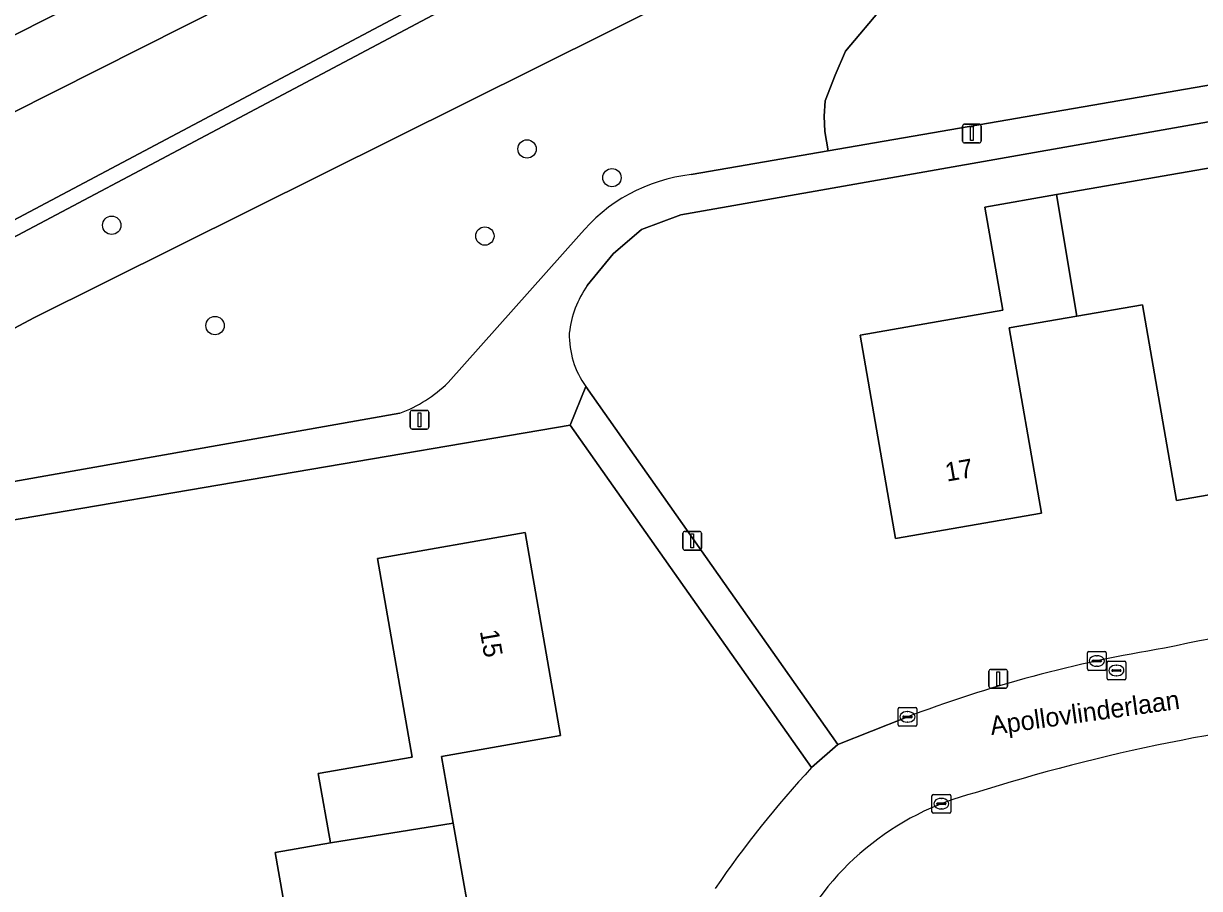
# Model space of a CAD drawing. Extents: x 162879 to 165540, y 384011 to 385181.
# Drawn here: x 164055.7 to 164118.3, y 384837.1 to 384883.2 of the extents above; entities that cross this region are included whole.
import ezdxf

# ---------------------------------------------------------------- set-up
doc = ezdxf.new("R2010")
doc.units = 0
for name, color, linetype in [('IMGEO_Berm_groen', 7, 'Continuous'), ('IMGEO_Boom', 7, 'Continuous'), ('IMGEO_Erf', 7, 'Continuous'), ('IMGEO_Groenvoorziening', 7, 'Continuous'), ('IMGEO_Kolk', 7, 'Continuous'), ('IMGEO_Lichtmast', 7, 'Continuous'), ('IMGEO_Loofbos', 7, 'Continuous'), ('IMGEO_Muur', 7, 'Continuous'), ('IMGEO_Openbare_ruimte_label', 7, 'Continuous'), ('IMGEO_Pand', 7, 'Continuous'), ('IMGEO_Pand_nummerreeks', 7, 'Continuous'), ('IMGEO_Rijbaan_lokaal_open', 7, 'Continuous'), ('IMGEO_Rijbaan_regionaal_gesloten', 7, 'Continuous'), ('IMGEO_Rioolput', 7, 'Continuous'), ('IMGEO_Voetpad_open', 7, 'Continuous')]:
    doc.layers.add(name, color=color, linetype=linetype)

msp = doc.modelspace()

# ---------------------------------------------------------------- linework, layer by layer
at = {"layer": 'IMGEO_Berm_groen'}
for points in [[(163992.862, 384838.663), (164002.673, 384844.106), (164003.031, 384843.382), (164029.317, 384857.211), (164028.566, 384858.623), (164090.38, 384891.428), (164094.002, 384893.195), (164094.686, 384891.713), (164097.59, 384893.077), (164096.894, 384894.556), (164200.456, 384942.424)], [(164175.004, 384936.259), (164153.885, 384926.74), (164144.651, 384922.332), (164120.666, 384911.245), (164099.056, 384900.61), (164050.321, 384876.053), (164000, 384849.214), (163989.862, 384843.563), (163852.299, 384766.881)]]:
    msp.add_lwpolyline(points, dxfattribs=at)
at = {"layer": 'IMGEO_Boom'}
for centre in [(164082.501, 384876.507), (164087.028, 384874.977), (164060.362, 384872.44), (164080.251, 384871.865), (164065.869, 384867.091)]:
    msp.add_circle(centre, 0.489, dxfattribs=at)
at = {"layer": 'IMGEO_Erf'}
for points in [[(164146.679, 384881.29), (164130.028, 384878.398), (164129.715, 384879.866), (164090.69, 384872.995), (164088.607, 384872.208), (164087.098, 384870.925), (164085.713, 384869.224)], [(164085.628, 384863.844), (164099.07, 384844.744), (164102.654, 384846.178)], [(164097.671, 384843.522), (164084.805, 384861.777), (164053.905, 384856.524), (164027.172, 384842.065), (164026.414, 384841.909), (164018.477, 384837.603), (164000, 384827.578), (163995.706, 384825.248), (163982.11, 384817.71), (163975.276, 384813.355)]]:
    msp.add_lwpolyline(points, dxfattribs=at)
for points in [[(164120.902, 384864.537), (164121.934, 384858.605), (164117.128, 384857.768), (164116.096, 384863.701), (164115.313, 384868.201), (164111.8, 384867.59), (164108.199, 384866.963), (164109.918, 384857.086), (164102.149, 384855.734), (164100.261, 384866.585), (164107.864, 384867.907), (164106.905, 384873.413), (164110.729, 384874.078), (164122.092, 384876.055), (164122.626, 384872.986), (164125.589, 384873.502), (164126.965, 384865.592)], [(164074.522, 384854.678), (164082.392, 384856.055), (164084.286, 384845.225), (164077.943, 384844.116), (164078.564, 384840.565), (164079.816, 384833.412), (164074.843, 384832.542), (164075.587, 384828.291), (164075.129, 384828.211), (164076.68, 384819.337), (164072.228, 384818.558), (164071.403, 384823.277), (164072.112, 384823.401), (164071.386, 384827.557), (164064.753, 384826.397), (164063.379, 384834.25), (164069.708, 384835.357), (164069.073, 384838.986), (164072.016, 384839.501), (164071.368, 384843.204), (164076.377, 384844.08)]]:
    msp.add_lwpolyline(points, close=True, dxfattribs=at)
for centre, radius, start, end in [((164090.074, 384866.126), 5.35, 144.61085, 173.99034), ((164089.488, 384866.586), 4.735, 178.79412, 215.39434), ((164133.827, 384771.561), 80.221, 87.95473, 102.49188), ((164127.567, 384780.875), 69.894, 99.13128, 110.88167), ((164136.206, 384748.139), 98.65, 95.1945, 107.59308), ((164138.89, 384805.366), 56.168, 137.20931, 145.62949), ((164110.021, 384827.815), 14.812, 104.19238, 155.25098)]:
    msp.add_arc(centre, radius, start, end, dxfattribs=at)
at = {"layer": 'IMGEO_Groenvoorziening'}
msp.add_lwpolyline([(164151.78, 384885.611), (164148.087, 384906.97), (164123.688, 384895.522), (164102.795, 384885.116), (164101.49, 384884.105), (164099.482, 384881.718), (164098.929, 384880.445), (164098.384, 384879.08), (164098.341, 384878.25), (164098.373, 384877.436), (164098.553, 384876.402)], close=True, dxfattribs=at)
at = {"layer": 'IMGEO_Kolk'}
for p, q in [((164112.373, 384848.781), (164112.373, 384849.633)), ((164112.448, 384849.707), (164113.3, 384849.707)), ((164112.632, 384849.201), (164112.632, 384849.213)), ((164113.07, 384849.164), (164112.672, 384849.164)), ((164112.675, 384849.25), (164113.073, 384849.25)), ((164112.861, 384849.487), (164112.886, 384849.487)), ((164113.116, 384849.213), (164113.116, 384849.201)), ((164113.374, 384849.633), (164113.374, 384848.781)), ((164113.3, 384848.707), (164112.448, 384848.707)), ((164112.884, 384848.927), (164112.859, 384848.927)), ((164102.28, 384845.799), (164102.28, 384846.651)), ((164102.355, 384846.725), (164103.207, 384846.725)), ((164103.281, 384846.651), (164103.281, 384845.799)), ((164102.539, 384846.219), (164102.539, 384846.231)), ((164102.977, 384846.182), (164102.579, 384846.182)), ((164102.582, 384846.268), (164102.98, 384846.268)), ((164102.768, 384846.505), (164102.793, 384846.505)), ((164103.023, 384846.231), (164103.023, 384846.219)), ((164103.207, 384845.725), (164102.355, 384845.725)), ((164102.791, 384845.945), (164102.766, 384845.945)), ((164104.085, 384841.169), (164104.085, 384842.021)), ((164104.16, 384842.095), (164105.012, 384842.095)), ((164104.344, 384841.589), (164104.344, 384841.601)), ((164104.387, 384841.638), (164104.785, 384841.638)), ((164104.573, 384841.875), (164104.598, 384841.875)), ((164104.828, 384841.601), (164104.828, 384841.589)), ((164105.086, 384842.021), (164105.086, 384841.169)), ((164105.012, 384841.095), (164104.16, 384841.095)), ((164104.782, 384841.552), (164104.384, 384841.552)), ((164104.596, 384841.315), (164104.571, 384841.315))]:
    msp.add_line(p, q, dxfattribs=at)
for points in [[(164112.373, 384848.781), (164112.373, 384849.633)], [(164112.448, 384849.707), (164113.3, 384849.707)], [(164113.374, 384849.633), (164113.374, 384848.781)], [(164113.3, 384848.707), (164112.448, 384848.707)], [(164102.28, 384845.799), (164102.28, 384846.651)], [(164102.355, 384846.725), (164103.207, 384846.725)], [(164103.281, 384846.651), (164103.281, 384845.799)], [(164103.207, 384845.725), (164102.355, 384845.725)], [(164104.085, 384841.169), (164104.085, 384842.021)], [(164104.16, 384842.095), (164105.012, 384842.095)], [(164105.086, 384842.021), (164105.086, 384841.169)], [(164105.012, 384841.095), (164104.16, 384841.095)]]:
    msp.add_lwpolyline(points, dxfattribs=at)
for centre, radius, start, end in [((164112.45, 384849.631), 0.0765, 91.55205, 178.44795), ((164112.45, 384849.631), 0.0765, 91.55205, 178.44795), ((164112.672, 384849.21), 0.0403, 85.87752, 175.75265), ((164112.669, 384849.2), 0.0366, 178.93798, 274.71019), ((164113.073, 384849.207), 0.043, 264.86636, 352.45326), ((164113.077, 384849.212), 0.0386, 1.73085, 96.63898), ((164113.298, 384849.631), 0.0765, 1.55205, 88.44795), ((164113.298, 384849.631), 0.0765, 1.55205, 88.44795), ((164112.45, 384848.783), 0.0765, 181.55205, 268.44795), ((164112.45, 384848.783), 0.0765, 181.55205, 268.44795), ((164113.298, 384848.783), 0.0765, 271.55205, 358.44795), ((164113.298, 384848.783), 0.0765, 271.55205, 358.44795), ((164102.357, 384846.649), 0.0765, 91.55205, 178.44795), ((164102.357, 384846.649), 0.0765, 91.55205, 178.44795), ((164103.205, 384846.649), 0.0765, 1.55205, 88.44795), ((164103.205, 384846.649), 0.0765, 1.55205, 88.44795), ((164102.579, 384846.228), 0.0403, 85.87752, 175.75265), ((164102.576, 384846.218), 0.0366, 178.93798, 274.71019), ((164102.98, 384846.225), 0.043, 264.86636, 352.45326), ((164102.984, 384846.23), 0.0386, 1.73085, 96.63898), ((164102.357, 384845.801), 0.0765, 181.55205, 268.44795), ((164102.357, 384845.801), 0.0765, 181.55205, 268.44795), ((164103.205, 384845.801), 0.0765, 271.55205, 358.44795), ((164103.205, 384845.801), 0.0765, 271.55205, 358.44795), ((164104.162, 384842.019), 0.0765, 91.55205, 178.44795), ((164104.162, 384842.019), 0.0765, 91.55205, 178.44795), ((164104.384, 384841.598), 0.0403, 85.87752, 175.75265), ((164104.789, 384841.6), 0.0386, 1.73085, 96.63898), ((164105.01, 384842.019), 0.0765, 1.55205, 88.44795), ((164105.01, 384842.019), 0.0765, 1.55205, 88.44795), ((164104.162, 384841.171), 0.0765, 181.55205, 268.44795), ((164104.162, 384841.171), 0.0765, 181.55205, 268.44795), ((164104.381, 384841.588), 0.0366, 178.93798, 274.71019), ((164104.785, 384841.595), 0.043, 264.86636, 352.45326), ((164105.01, 384841.171), 0.0765, 271.55205, 358.44795), ((164105.01, 384841.171), 0.0765, 271.55205, 358.44795)]:
    msp.add_arc(centre, radius, start, end, dxfattribs=at)
for centre, major_axis, ratio, start_param, end_param in [((164112.86, 384849.207), (-0.387, 0.002), 0.722429, 4.712389, 7.853982), ((164112.885, 384849.207), (-0.39, 0.002), 0.717154, 1.570796, 4.712389), ((164102.767, 384846.225), (-0.387, 0.002), 0.722429, 4.712389, 7.853982), ((164102.792, 384846.225), (-0.39, 0.002), 0.717154, 1.570796, 4.712389), ((164104.572, 384841.595), (-0.387, 0.002), 0.722429, 4.712389, 7.853982), ((164104.597, 384841.595), (-0.39, 0.002), 0.717154, 1.570796, 4.712389)]:
    msp.add_ellipse(centre, major_axis=major_axis, ratio=ratio, start_param=start_param, end_param=end_param, dxfattribs=at)
at = {"layer": 'IMGEO_Lichtmast'}
for p, q in [((164105.716, 384876.931), (164105.716, 384877.731)), ((164105.716, 384877.731), (164105.716, 384876.931)), ((164105.816, 384877.831), (164106.606, 384877.831)), ((164106.606, 384877.831), (164105.816, 384877.831)), ((164106.706, 384877.731), (164106.706, 384876.931)), ((164106.706, 384876.931), (164106.706, 384877.731)), ((164106.606, 384876.831), (164105.816, 384876.831)), ((164105.816, 384876.831), (164106.606, 384876.831)), ((164076.274, 384861.67), (164076.274, 384862.47)), ((164076.274, 384862.47), (164076.274, 384861.67)), ((164076.374, 384862.57), (164077.164, 384862.57)), ((164077.164, 384862.57), (164076.374, 384862.57)), ((164077.264, 384862.47), (164077.264, 384861.67)), ((164077.264, 384861.67), (164077.264, 384862.47)), ((164077.164, 384861.57), (164076.374, 384861.57)), ((164076.374, 384861.57), (164077.164, 384861.57)), ((164090.807, 384855.216), (164090.807, 384856.016)), ((164090.807, 384856.016), (164090.807, 384855.216)), ((164090.907, 384856.116), (164091.697, 384856.116)), ((164091.697, 384856.116), (164090.907, 384856.116)), ((164091.797, 384856.016), (164091.797, 384855.216)), ((164091.797, 384855.216), (164091.797, 384856.016)), ((164091.697, 384855.116), (164090.907, 384855.116)), ((164090.907, 384855.116), (164091.697, 384855.116)), ((164107.12, 384847.855), (164107.12, 384848.655)), ((164107.12, 384848.655), (164107.12, 384847.855)), ((164107.22, 384848.755), (164108.01, 384848.755)), ((164108.01, 384848.755), (164107.22, 384848.755)), ((164108.11, 384848.655), (164108.11, 384847.855)), ((164108.11, 384847.855), (164108.11, 384848.655)), ((164108.01, 384847.755), (164107.22, 384847.755)), ((164107.22, 384847.755), (164108.01, 384847.755))]:
    msp.add_line(p, q, dxfattribs=at)
for points in [[(164106.136, 384877.706), (164106.286, 384877.706), (164106.286, 384876.956), (164106.136, 384876.956), (164106.136, 384877.706)], [(164076.694, 384862.445), (164076.844, 384862.445), (164076.844, 384861.695), (164076.694, 384861.695), (164076.694, 384862.445)], [(164091.227, 384855.991), (164091.377, 384855.991), (164091.377, 384855.241), (164091.227, 384855.241), (164091.227, 384855.991)], [(164107.54, 384848.63), (164107.69, 384848.63), (164107.69, 384847.88), (164107.54, 384847.88), (164107.54, 384848.63)]]:
    msp.add_lwpolyline(points, dxfattribs=at)
for centre, start, end in [((164105.816, 384877.731), 90, 180), ((164105.816, 384877.731), 90, 180), ((164106.606, 384877.731), 0, 90), ((164106.606, 384877.731), 360, 90), ((164105.816, 384876.931), 180, 270), ((164105.816, 384876.931), 180, 270), ((164106.606, 384876.931), 270, 0), ((164106.606, 384876.931), 270, 0), ((164076.374, 384862.47), 90, 180), ((164076.374, 384862.47), 90, 180), ((164077.164, 384862.47), 0, 90), ((164077.164, 384862.47), 360, 90), ((164076.374, 384861.67), 180, 270), ((164076.374, 384861.67), 180, 270), ((164077.164, 384861.67), 270, 0), ((164077.164, 384861.67), 270, 0), ((164090.907, 384856.016), 90, 180), ((164090.907, 384856.016), 90, 180), ((164091.697, 384856.016), 0, 90), ((164091.697, 384856.016), 360, 90), ((164090.907, 384855.216), 180, 270), ((164090.907, 384855.216), 180, 270), ((164091.697, 384855.216), 270, 0), ((164091.697, 384855.216), 270, 0), ((164107.22, 384848.655), 90, 180), ((164107.22, 384848.655), 90, 180), ((164108.01, 384848.655), 0, 90), ((164108.01, 384848.655), 360, 90), ((164107.22, 384847.855), 180, 270), ((164107.22, 384847.855), 180, 270), ((164108.01, 384847.855), 270, 0), ((164108.01, 384847.855), 270, 0)]:
    msp.add_arc(centre, 0.1, start, end, dxfattribs=at)
at = {"layer": 'IMGEO_Loofbos'}
msp.add_lwpolyline([(164013.856, 384844.891), (164056.21, 384867.499), (164121.511, 384900.024), (164145.911, 384911.473), (164147.204, 384912.079), (164146.429, 384916.559), (164097.974, 384894.163), (164098.667, 384892.689), (164094.293, 384890.633), (164093.613, 384892.104), (164090.747, 384890.706), (164029.662, 384858.288), (164030.414, 384856.873), (164002.673, 384842.278), (164002.323, 384842.986), (163993.285, 384837.971), (163995.186, 384834.864)], close=True, dxfattribs=at)
for points in [[(164091.251, 384875.139), (164098.553, 384876.402), (164098.373, 384877.436), (164098.341, 384878.25), (164098.384, 384879.08), (164098.929, 384880.445), (164099.482, 384881.718), (164101.49, 384884.105), (164102.795, 384885.116), (164123.688, 384895.522), (164148.087, 384906.97), (164147.204, 384912.079), (164145.911, 384911.473), (164121.511, 384900.024), (164056.21, 384867.499), (164013.856, 384844.891), (163995.186, 384834.864), (163985.446, 384829.54), (163989.11, 384823.838), (164000, 384829.772), (164017.433, 384839.249), (164025.569, 384843.672), (164053.428, 384858.48), (164075.721, 384862.412)], [(164078.287, 384864.053), (164085.269, 384871.88)]]:
    msp.add_lwpolyline(points, dxfattribs=at)
for centre, radius, start, end in [((164092.211, 384866.257), 8.933, 96.16861, 140.99458), ((164073.006, 384869.484), 7.576, 291.00223, 314.19696)]:
    msp.add_arc(centre, radius, start, end, dxfattribs=at)
at = {"layer": 'IMGEO_Muur'}
for points in [[(164200.456, 384942.424), (164096.894, 384894.556), (164097.59, 384893.077), (164094.686, 384891.713), (164094.002, 384893.195), (164090.38, 384891.428), (164028.566, 384858.623), (164029.317, 384857.211), (164003.031, 384843.382), (164002.673, 384844.106), (163992.862, 384838.663), (163904.353, 384789.557)], [(163905.468, 384789.249), (163993.285, 384837.971), (164002.323, 384842.986), (164002.673, 384842.278), (164030.414, 384856.873), (164029.662, 384858.288), (164090.747, 384890.706), (164093.613, 384892.104), (164094.293, 384890.633), (164098.667, 384892.689), (164097.974, 384894.163), (164146.429, 384916.559), (164147.169, 384916.901), (164200.795, 384941.688)]]:
    msp.add_lwpolyline(points, dxfattribs=at)
at = {"layer": 'IMGEO_Pand'}
for points in [[(164111.8, 384867.59), (164115.313, 384868.201), (164116.096, 384863.701), (164117.128, 384857.768), (164121.934, 384858.605), (164120.902, 384864.537), (164126.965, 384865.592), (164125.589, 384873.502), (164122.626, 384872.986), (164122.092, 384876.055), (164110.729, 384874.078)], [(164111.8, 384867.59), (164110.729, 384874.078), (164106.905, 384873.413), (164107.864, 384867.907), (164100.261, 384866.585), (164102.149, 384855.734), (164109.918, 384857.086), (164108.199, 384866.963)], [(164072.016, 384839.501), (164078.564, 384840.565), (164077.943, 384844.116), (164084.286, 384845.225), (164082.392, 384856.055), (164074.522, 384854.678), (164076.377, 384844.08), (164071.368, 384843.204)], [(164078.564, 384840.565), (164072.016, 384839.501), (164069.073, 384838.986), (164069.708, 384835.357), (164063.379, 384834.25), (164064.753, 384826.397), (164071.386, 384827.557), (164072.112, 384823.401), (164071.403, 384823.277), (164072.228, 384818.558), (164076.68, 384819.337), (164075.129, 384828.211), (164075.587, 384828.291), (164074.843, 384832.542), (164079.816, 384833.412)]]:
    msp.add_lwpolyline(points, close=True, dxfattribs=at)
at = {"layer": 'IMGEO_Rijbaan_lokaal_open'}
msp.add_lwpolyline([(164102.654, 384846.178), (164099.07, 384844.744), (164097.671, 384843.522)], dxfattribs=at)
for centre, radius, start, end in [((164133.827, 384771.561), 80.221, 87.95473, 102.49188), ((164127.567, 384780.875), 69.894, 99.13128, 110.88167), ((164136.206, 384748.139), 98.65, 95.1945, 107.59308), ((164138.89, 384805.366), 56.168, 137.20931, 145.62949), ((164110.021, 384827.815), 14.812, 104.19238, 155.25098)]:
    msp.add_arc(centre, radius, start, end, dxfattribs=at)
at = {"layer": 'IMGEO_Rijbaan_regionaal_gesloten'}
for points in [[(163831.875, 384759.566), (163922.856, 384810.618), (163989.543, 384847.584), (164018.488, 384863.379), (164049.693, 384879.822), (164089.819, 384900.11), (164135.969, 384922.347), (164180.496, 384942.699), (164211.617, 384956.322), (164210.03, 384959.452), (164204.946, 384957.301), (164194.28, 384952.4), (164167.623, 384940.868), (164149.304, 384932.387), (164139.838, 384928.005), (164106.58, 384912.17), (164067.558, 384892.574), (164052.195, 384885.028), (164036.883, 384877.143), (164034.372, 384875.786), (164000, 384857.205), (163986.202, 384849.544), (163871.528, 384785.88)], [(163852.299, 384766.881), (163989.862, 384843.563), (164000, 384849.214), (164050.321, 384876.053), (164099.056, 384900.61), (164120.666, 384911.245), (164144.651, 384922.332), (164153.885, 384926.74), (164175.004, 384936.259), (164201.359, 384947.888), (164213.333, 384952.939), (164211.617, 384956.322), (164180.496, 384942.699), (164135.969, 384922.347), (164089.819, 384900.11), (164049.693, 384879.822), (164018.488, 384863.379), (163989.543, 384847.584), (163922.856, 384810.618), (163831.875, 384759.566)]]:
    msp.add_lwpolyline(points, dxfattribs=at)
at = {"layer": 'IMGEO_Rioolput'}
for p, q in [((164113.419, 384848.272), (164113.419, 384849.124)), ((164113.494, 384849.198), (164114.346, 384849.198)), ((164114.42, 384849.124), (164114.42, 384848.272)), ((164113.678, 384848.692), (164113.678, 384848.704)), ((164114.116, 384848.655), (164113.718, 384848.655)), ((164113.721, 384848.741), (164114.119, 384848.741)), ((164113.907, 384848.978), (164113.932, 384848.978)), ((164114.162, 384848.704), (164114.162, 384848.692)), ((164114.346, 384848.198), (164113.494, 384848.198)), ((164113.93, 384848.418), (164113.905, 384848.418))]:
    msp.add_line(p, q, dxfattribs=at)
for points in [[(164113.419, 384848.272), (164113.419, 384849.124)], [(164113.494, 384849.198), (164114.346, 384849.198)], [(164114.42, 384849.124), (164114.42, 384848.272)], [(164114.346, 384848.198), (164113.494, 384848.198)]]:
    msp.add_lwpolyline(points, dxfattribs=at)
for centre, radius, start, end in [((164113.496, 384849.122), 0.0765, 91.55205, 178.44795), ((164113.496, 384849.122), 0.0765, 91.55205, 178.44795), ((164114.344, 384849.122), 0.0765, 1.55205, 88.44795), ((164114.344, 384849.122), 0.0765, 1.55205, 88.44795), ((164113.718, 384848.701), 0.0403, 85.87752, 175.75265), ((164113.715, 384848.691), 0.0366, 178.93798, 274.71019), ((164114.119, 384848.698), 0.043, 264.86636, 352.45326), ((164114.123, 384848.703), 0.0386, 1.73085, 96.63898), ((164113.496, 384848.274), 0.0765, 181.55205, 268.44795), ((164113.496, 384848.274), 0.0765, 181.55205, 268.44795), ((164114.344, 384848.274), 0.0765, 271.55205, 358.44795), ((164114.344, 384848.274), 0.0765, 271.55205, 358.44795)]:
    msp.add_arc(centre, radius, start, end, dxfattribs=at)
for centre, major_axis, ratio, start_param, end_param in [((164113.906, 384848.698), (-0.387, 0.002), 0.722429, 4.712389, 7.853982), ((164113.931, 384848.698), (-0.39, 0.002), 0.717154, 1.570796, 4.712389)]:
    msp.add_ellipse(centre, major_axis=major_axis, ratio=ratio, start_param=start_param, end_param=end_param, dxfattribs=at)
at = {"layer": 'IMGEO_Voetpad_open'}
for points in [[(164153.794, 384883.084), (164159.485, 384886.533), (164160.385, 384886.905), (164161.195, 384887.164), (164169.577, 384888.619), (164169.14, 384891.029), (164160.788, 384889.565), (164159.241, 384888.983), (164154.995, 384886.494), (164153.451, 384885.9), (164151.78, 384885.611), (164098.553, 384876.402), (164091.251, 384875.139)], [(164085.713, 384869.224), (164087.098, 384870.925), (164088.607, 384872.208), (164090.69, 384872.995), (164129.715, 384879.866), (164130.028, 384878.398), (164146.679, 384881.29)], [(164085.269, 384871.88), (164078.287, 384864.053)], [(163975.276, 384813.355), (163982.11, 384817.71), (163995.706, 384825.248), (164000, 384827.578), (164018.477, 384837.603), (164026.414, 384841.909), (164027.172, 384842.065), (164053.905, 384856.524), (164084.805, 384861.777), (164085.628, 384863.844)], [(164075.721, 384862.412), (164053.428, 384858.48), (164025.569, 384843.672), (164017.433, 384839.249), (164000, 384829.772), (163989.11, 384823.838), (163981.879, 384819.898), (163972.469, 384813.949)]]:
    msp.add_lwpolyline(points, dxfattribs=at)
msp.add_lwpolyline([(164085.628, 384863.844), (164084.805, 384861.777), (164097.671, 384843.522), (164099.07, 384844.744)], close=True, dxfattribs=at)
for centre, radius, start, end in [((164092.211, 384866.257), 8.933, 96.16861, 140.99458), ((164090.074, 384866.126), 5.35, 144.61085, 173.99034), ((164089.488, 384866.586), 4.735, 178.79412, 215.39434), ((164073.006, 384869.484), 7.576, 291.00223, 314.19696)]:
    msp.add_arc(centre, radius, start, end, dxfattribs=at)

# ---------------------------------------------------------------- texts
at = {"layer": 'IMGEO_Openbare_ruimte_label'}
msp.add_text('Apollovlinderlaan', height=1, rotation=7.93555, dxfattribs=at).set_placement((164107.252, 384845.256))
at = {"layer": 'IMGEO_Pand_nummerreeks'}
for s, rotation, p in [('17', 9.87203, (164104.877, 384858.767)), ('15', 279.91982, (164079.981, 384850.799))]:
    msp.add_text(s, height=1, rotation=rotation, dxfattribs=at).set_placement(p)

doc.saveas('drawing.dxf')
